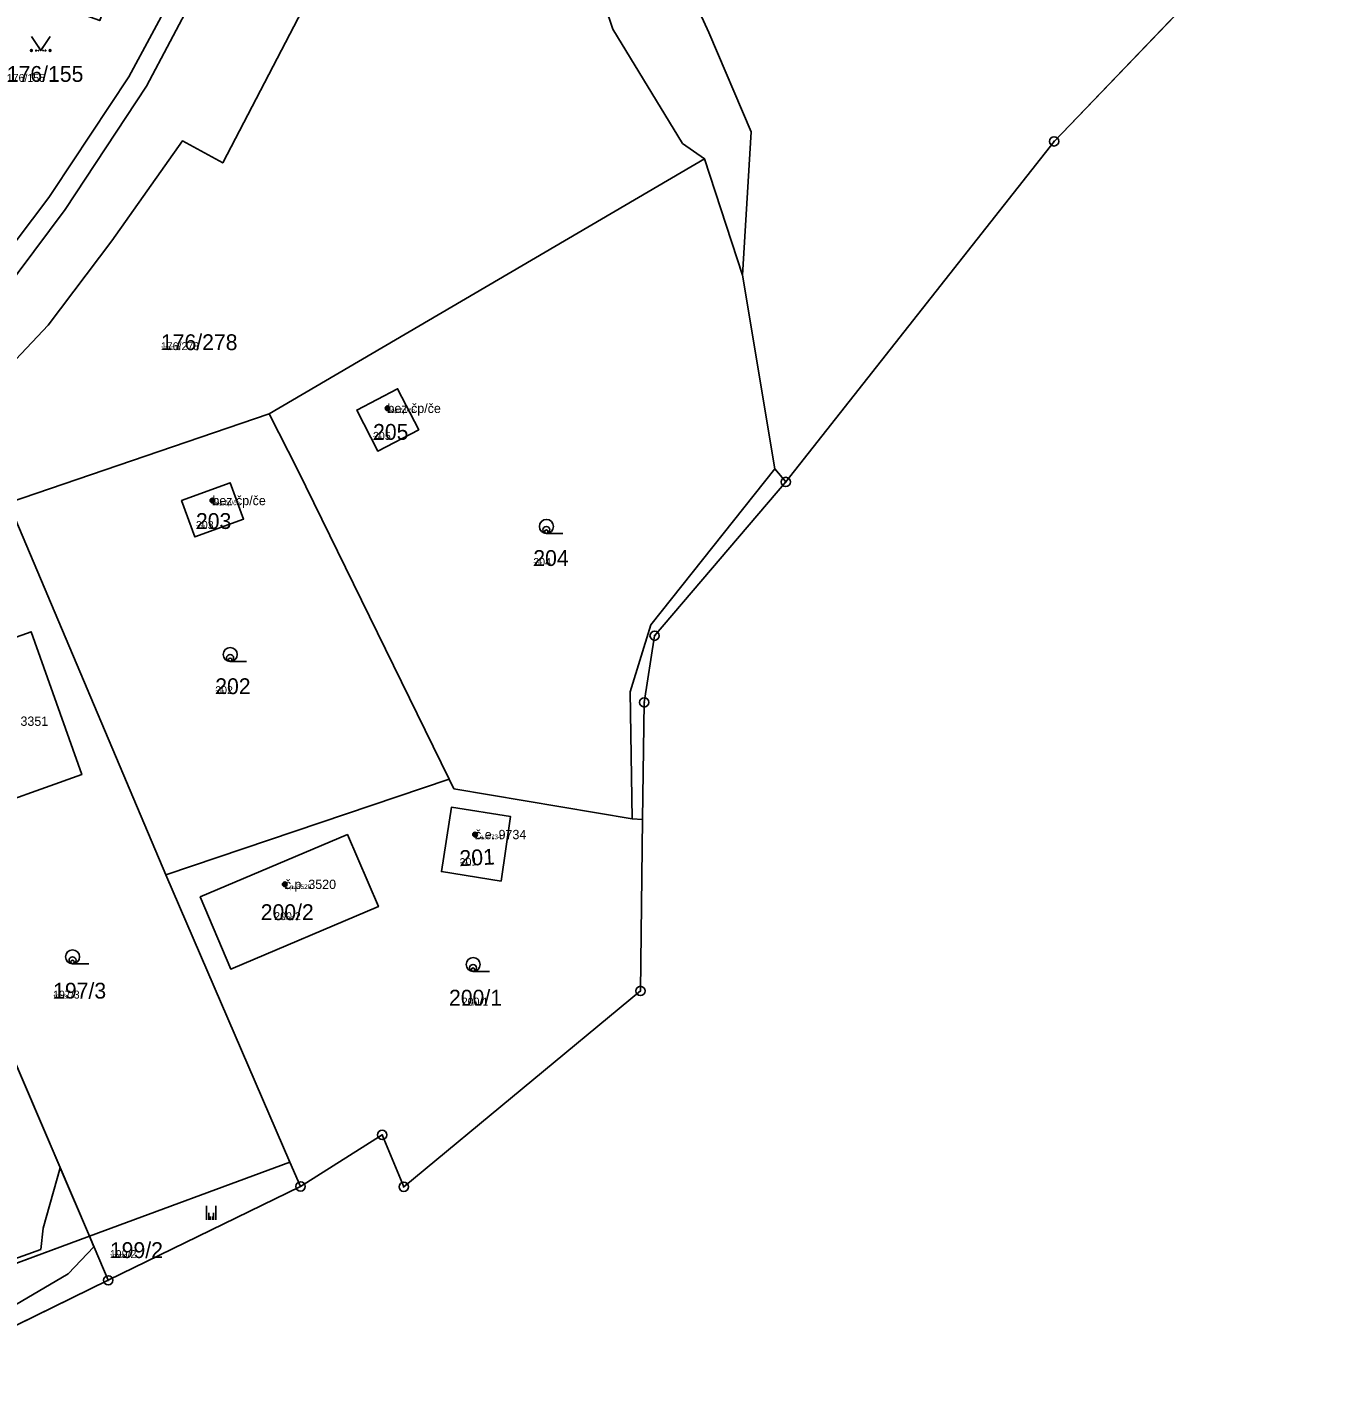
# Model space of a CAD drawing. Extents: x -759873 to -758487, y -975024 to -973516.
# Drawn here: x -759174.1 to -759032.8, y -974926.3 to -974781.5 of the extents above; entities that cross this region are included whole.
import ezdxf

# ---------------------------------------------------------------- set-up
doc = ezdxf.new("R2010")
doc.units = 0
for name, color, linetype in [('KAT_01_hranice KU', 7, 'Continuous'), ('KAT_02_hranice parcel', 7, 'Continuous'), ('KAT_03_1000_st čísla parcelní', 7, 'Continuous'), ('KAT_03_1000_čísla parcelní', 7, 'Continuous'), ('KAT_03_1000_čísla popisná', 7, 'Continuous'), ('KAT_03_250_st čísla parcelní', 7, 'Continuous'), ('KAT_03_250_čísla parcelní', 7, 'Continuous'), ('KAT_03_250_čísla popisná', 7, 'Continuous'), ('KAT_03_500_st čísla parcelní', 7, 'Continuous'), ('KAT_03_500_čísla parcelní', 7, 'Continuous'), ('KAT_03_500_čísla popisná', 7, 'Continuous'), ('KAT_04_vnitřní kresba', 7, 'Continuous'), ('KAT_05_1000_značky kultur', 7, 'Continuous'), ('KAT_05_250_značky kultur', 7, 'Continuous'), ('KAT_05_500_značky kultur', 7, 'Continuous'), ('KAT_07_1000_značky budov', 7, 'Continuous'), ('KAT_07_250_značky budov', 7, 'Continuous'), ('KAT_07_500_značky budov', 7, 'Continuous'), ('KAT_10_věcná břemena', 7, 'Continuous'), ('KAT_11_značky bodu BP', 7, 'Continuous'), ('KAT_14_plocha_budovy', 7, 'Continuous'), ('KAT_14_plocha_pozemek', 7, 'Continuous')]:
    doc.layers.add(name, color=color, linetype=linetype)

msp = doc.modelspace()

# ---------------------------------------------------------------- linework, layer by layer
at = {"layer": 'KAT_01_hranice KU'}
msp.add_lwpolyline([(-759186.66, -974926.27), (-759165.4, -974915.9), (-759144.76, -974905.83), (-759136.01, -974900.3), (-759133.7, -974905.87), (-759108.31, -974884.86), (-759108.07, -974866.47), (-759107.9, -974853.9), (-759106.78, -974846.75), (-759092.71, -974830.26), (-759063.93, -974793.72), (-759032.83, -974761.31)], dxfattribs=at)
at = {"layer": 'KAT_02_hranice parcel'}
for p, q in [((-759063.93, -974793.72), (-759032.83, -974761.31)), ((-759092.71, -974830.26), (-759063.93, -974793.72)), ((-759101.42, -974795.61), (-759148.15, -974822.94)), ((-759097.35, -974808.06), (-759101.42, -974795.61)), ((-759148.15, -974822.94), (-759176.11, -974832.51)), ((-759159.23, -974872.41), (-759176.11, -974832.51)), ((-759167.42, -974911.17), (-759194.44, -974847.98)), ((-759159.23, -974872.41), (-759128.83, -974862.14)), ((-759108.31, -974884.86), (-759108.07, -974866.47)), ((-759145.92, -974903.21), (-759159.23, -974872.41)), ((-759133.7, -974905.87), (-759108.31, -974884.86)), ((-759167.42, -974911.17), (-759145.92, -974903.21)), ((-759144.76, -974905.83), (-759145.92, -974903.21)), ((-759165.4, -974915.9), (-759144.76, -974905.83)), ((-759189.72, -974919.43), (-759167.42, -974911.17)), ((-759165.4, -974915.9), (-759167.42, -974911.17)), ((-759186.66, -974926.27), (-759165.4, -974915.9))]:
    msp.add_line(p, q, dxfattribs=at)
for points in [[(-759175.68, -974683.88), (-759154.09, -974676.39), (-759145.99, -974691.36), (-759141.71, -974700.76), (-759137.73, -974711.57), (-759124.4, -974742.82), (-759111.25, -974781.7), (-759103.79, -974793.94), (-759101.42, -974795.61)], [(-759097.35, -974808.06), (-759096.43, -974792.71), (-759100.98, -974782.04), (-759149.76, -974675.44)], [(-759182.08, -974824.14), (-759181.15, -974823.29), (-759171.83, -974813.43), (-759165.02, -974804.41), (-759157.43, -974793.66), (-759153.11, -974796.03), (-759143.25, -974777.05), (-759139.01, -974766.6), (-759133.15, -974749.42), (-759137.89, -974748.23), (-759137.17, -974743.17), (-759136.73, -974730.48), (-759139.87, -974717.29), (-759146.64, -974706.25), (-759155.94, -974697.62), (-759168.19, -974691.87), (-759181.09, -974689.78), (-759191.31, -974690.97), (-759198.55, -974692.98), (-759199.06, -974691.99)], [(-759178.71, -974808.89), (-759171.77, -974799.76), (-759171.33, -974799.09), (-759163.17, -974786.79), (-759155.8, -974773.02)], [(-759092.71, -974830.26), (-759093.87, -974828.86), (-759097.35, -974808.06)], [(-759136.48, -974826.95), (-759138.74, -974822.54), (-759134.35, -974820.26), (-759132.09, -974824.66), (-759136.48, -974826.95)], [(-759128.83, -974862.14), (-759145.06, -974828.98), (-759148.15, -974822.94)], [(-759108.07, -974866.47), (-759107.9, -974853.9), (-759106.78, -974846.75), (-759092.71, -974830.26)], [(-759150.88, -974834.24), (-759156.11, -974836.15), (-759157.53, -974832.25), (-759152.3, -974830.34), (-759150.88, -974834.24)], [(-759180.46, -974866.01), (-759185.86, -974850.67), (-759173.66, -974846.32), (-759168.24, -974861.65), (-759180.46, -974866.01)], [(-759128.83, -974862.14), (-759128.32, -974863.17), (-759109.2, -974866.39), (-759108.07, -974866.47)], [(-759129.66, -974872.05), (-759123.26, -974873.08), (-759122.24, -974866.16), (-759128.58, -974865.16), (-759129.66, -974872.05)], [(-759139.74, -974868.08), (-759136.42, -974875.81), (-759152.25, -974882.52), (-759155.53, -974874.78), (-759139.74, -974868.08)], [(-759133.7, -974905.87), (-759136.01, -974900.3), (-759144.76, -974905.83)]]:
    msp.add_lwpolyline(points, dxfattribs=at)
at = {"layer": 'KAT_03_1000_čísla popisná'}
for centre in [(-759135.44, -974822.36), (-759154.22, -974832.25), (-759126.05, -974868.08), (-759146.46, -974873.42)]:
    msp.add_circle(centre, 0.25, dxfattribs=at)
at = {"layer": 'KAT_03_250_čísla popisná'}
for centre in [(-759135.44, -974822.36), (-759154.22, -974832.25), (-759126.05, -974868.08), (-759146.46, -974873.42)]:
    msp.add_circle(centre, 0.0625, dxfattribs=at)
at = {"layer": 'KAT_03_500_čísla popisná'}
for centre in [(-759135.44, -974822.36), (-759154.22, -974832.25), (-759126.05, -974868.08), (-759146.46, -974873.42)]:
    msp.add_circle(centre, 0.125, dxfattribs=at)
at = {"layer": 'KAT_04_vnitřní kresba'}
for p, q in [((-759161.31, -974787.79), (-759154.08, -974774.19)), ((-759170.02, -974801.04), (-759161.31, -974787.79)), ((-759176.75, -974810.03), (-759170.02, -974801.04)), ((-759107.19, -974845.59), (-759093.87, -974828.86)), ((-759109.41, -974852.76), (-759107.19, -974845.59)), ((-759109.41, -974852.76), (-759109.2, -974866.39))]:
    msp.add_line(p, q, dxfattribs=at)
at = {"layer": 'KAT_05_1000_značky kultur'}
for p, q in [((-759118.39, -974835.78), (-759116.64, -974835.78)), ((-759152.31, -974849.52), (-759150.56, -974849.52)), ((-759169.22, -974881.95), (-759167.47, -974881.95)), ((-759126.25, -974882.77), (-759124.5, -974882.77)), ((-759154.86, -974909.41), (-759154.86, -974907.91)), ((-759153.86, -974909.41), (-759153.86, -974907.91))]:
    msp.add_line(p, q, dxfattribs=at)
msp.add_lwpolyline([(-759173.64, -974782.48), (-759172.64, -974783.98), (-759171.64, -974782.48)], dxfattribs=at)
for centre, radius in [((-759173.64, -974783.98), 0.1), ((-759171.64, -974783.98), 0.1), ((-759118.39, -974835.03), 0.75), ((-759152.31, -974848.77), 0.75), ((-759169.22, -974881.2), 0.75), ((-759126.25, -974882.02), 0.75)]:
    msp.add_circle(centre, radius, dxfattribs=at)
at = {"layer": 'KAT_05_250_značky kultur'}
for p, q in [((-759118.4, -974835.78), (-759117.96, -974835.78)), ((-759152.32, -974849.52), (-759151.88, -974849.52)), ((-759169.23, -974881.95), (-759168.79, -974881.95)), ((-759126.26, -974882.77), (-759125.82, -974882.77)), ((-759154.48, -974909.41), (-759154.48, -974909.04)), ((-759154.23, -974909.41), (-759154.23, -974909.04))]:
    msp.add_line(p, q, dxfattribs=at)
msp.add_lwpolyline([(-759172.89, -974783.6), (-759172.64, -974783.98), (-759172.39, -974783.6)], dxfattribs=at)
for centre, radius in [((-759172.89, -974783.98), 0.025), ((-759172.39, -974783.98), 0.025), ((-759118.4, -974835.59), 0.187), ((-759152.32, -974849.33), 0.187), ((-759169.23, -974881.76), 0.187), ((-759126.26, -974882.58), 0.187)]:
    msp.add_circle(centre, radius, dxfattribs=at)
at = {"layer": 'KAT_05_500_značky kultur'}
for p, q in [((-759118.4, -974835.78), (-759117.52, -974835.78)), ((-759152.32, -974849.52), (-759151.44, -974849.52)), ((-759169.23, -974881.95), (-759168.35, -974881.95)), ((-759126.26, -974882.77), (-759125.38, -974882.77)), ((-759154.61, -974909.41), (-759154.61, -974908.66)), ((-759154.1, -974909.41), (-759154.1, -974908.66))]:
    msp.add_line(p, q, dxfattribs=at)
msp.add_lwpolyline([(-759173.14, -974783.23), (-759172.64, -974783.98), (-759172.14, -974783.23)], dxfattribs=at)
for centre, radius in [((-759173.14, -974783.98), 0.05), ((-759172.14, -974783.98), 0.05), ((-759118.4, -974835.4), 0.375), ((-759152.32, -974849.14), 0.375), ((-759169.23, -974881.57), 0.375), ((-759126.26, -974882.39), 0.375)]:
    msp.add_circle(centre, radius, dxfattribs=at)
at = {"layer": 'KAT_07_1000_značky budov'}
for centre in [(-759135.45, -974822.36), (-759154.23, -974832.25), (-759126.06, -974868.08), (-759146.47, -974873.42)]:
    msp.add_circle(centre, 0.175, dxfattribs=at)
at = {"layer": 'KAT_07_250_značky budov'}
for centre in [(-759135.44, -974822.36), (-759154.22, -974832.25), (-759126.05, -974868.08), (-759146.46, -974873.42)]:
    msp.add_circle(centre, 0.0437, dxfattribs=at)
at = {"layer": 'KAT_07_500_značky budov'}
for centre in [(-759135.44, -974822.36), (-759154.22, -974832.25), (-759126.05, -974868.08), (-759146.46, -974873.42)]:
    msp.add_circle(centre, 0.0875, dxfattribs=at)
at = {"layer": 'KAT_10_věcná břemena'}
msp.add_lwpolyline([(-759185.38, -974925.65), (-759179.69, -974922.87), (-759176.57, -974919.25), (-759169.71, -974915.21), (-759166.93, -974912.32), (-759167.42, -974911.17), (-759170.55, -974903.85), (-759172.36, -974910.31), (-759172.64, -974912.59), (-759176.92, -974914.13), (-759177.21, -974914.8), (-759177.56, -974915.62), (-759183.42, -974922.02)], close=True, dxfattribs=at)
at = {"layer": 'KAT_11_značky bodu BP'}
for centre, radius in [((-759063.93, -974793.72), 0.5), ((-759063.93, -974793.72), 0.0303), ((-759092.71, -974830.26), 0.5), ((-759092.71, -974830.26), 0.0303), ((-759106.78, -974846.75), 0.5), ((-759106.78, -974846.75), 0.0303), ((-759107.9, -974853.9), 0.5), ((-759107.9, -974853.9), 0.0303), ((-759108.31, -974884.86), 0.5), ((-759108.31, -974884.86), 0.0303), ((-759136.01, -974900.3), 0.5), ((-759136.01, -974900.3), 0.0303), ((-759144.76, -974905.83), 0.5), ((-759133.7, -974905.87), 0.5), ((-759144.76, -974905.83), 0.0303), ((-759133.7, -974905.87), 0.0303), ((-759165.4, -974915.9), 0.5), ((-759165.4, -974915.9), 0.0303)]:
    msp.add_circle(centre, radius, dxfattribs=at)
at = {"layer": 'KAT_14_plocha_budovy'}
for points in [[(-759138.74, -974822.54), (-759136.48, -974826.95), (-759132.09, -974824.66), (-759134.35, -974820.26)], [(-759157.53, -974832.25), (-759156.11, -974836.15), (-759150.88, -974834.24), (-759152.3, -974830.34)], [(-759185.86, -974850.67), (-759180.46, -974866.01), (-759168.24, -974861.65), (-759173.66, -974846.32)], [(-759128.58, -974865.16), (-759129.66, -974872.05), (-759123.26, -974873.08), (-759122.24, -974866.16)], [(-759155.53, -974874.78), (-759152.25, -974882.52), (-759136.42, -974875.81), (-759139.74, -974868.08)]]:
    msp.add_lwpolyline(points, close=True, dxfattribs=at)
at = {"layer": 'KAT_14_plocha_pozemek'}
for points in [[(-759172.86, -974648.93), (-759179.97, -974642.79), (-759178.7, -974648.26), (-759178.66, -974648.44), (-759163.12, -974666.36), (-759176.12, -974676.76), (-759181.05, -974677.28), (-759181.59, -974677.34), (-759188.35, -974680.73), (-759175.68, -974683.88), (-759154.09, -974676.39), (-759145.99, -974691.36), (-759141.71, -974700.76), (-759137.73, -974711.57), (-759124.4, -974742.82), (-759111.25, -974781.7), (-759103.79, -974793.94), (-759101.42, -974795.61), (-759097.35, -974808.06), (-759096.43, -974792.71), (-759100.98, -974782.04), (-759149.76, -974675.44), (-759159.84, -974663.56)], [(-759136.32, -974697.59), (-759144.18, -974680.88), (-759149.76, -974675.44), (-759100.98, -974782.04), (-759096.43, -974792.71), (-759097.35, -974808.06), (-759093.87, -974828.86), (-759092.71, -974830.26), (-759063.93, -974793.72), (-759032.83, -974761.31), (-759037.71, -974733.96), (-759052.64, -974724.43), (-759065.6, -974705.35), (-759084.37, -974695.3), (-759132.9, -974707)], [(-759171.77, -974799.76), (-759171.33, -974799.09), (-759163.17, -974786.79), (-759155.8, -974773.02), (-759162.58, -974770.43), (-759166.31, -974780.76), (-759177.93, -974776.57), (-759174.26, -974766.42), (-759179.16, -974764.89), (-759180.75, -974769.83), (-759182.55, -974773.33), (-759188.7, -974782.52), (-759191.81, -974786.42), (-759196.78, -974791.27), (-759193.36, -974794.78), (-759186.79, -974788.35), (-759178.14, -974797.19), (-759184.5, -974803.41), (-759178.71, -974808.89)], [(-759092.71, -974830.26), (-759093.87, -974828.86), (-759097.35, -974808.06), (-759101.42, -974795.61), (-759148.15, -974822.94), (-759145.06, -974828.98), (-759128.83, -974862.14), (-759128.32, -974863.17), (-759109.2, -974866.39), (-759108.07, -974866.47), (-759107.9, -974853.9), (-759106.78, -974846.75)], [(-759136.48, -974826.95), (-759138.74, -974822.54), (-759134.35, -974820.26), (-759132.09, -974824.66)], [(-759136.48, -974826.95), (-759132.09, -974824.66), (-759134.35, -974820.26), (-759138.74, -974822.54)], [(-759145.06, -974828.98), (-759148.15, -974822.94), (-759176.11, -974832.51), (-759159.23, -974872.41), (-759128.83, -974862.14)], [(-759150.88, -974834.24), (-759156.11, -974836.15), (-759157.53, -974832.25), (-759152.3, -974830.34)], [(-759150.88, -974834.24), (-759152.3, -974830.34), (-759157.53, -974832.25), (-759156.11, -974836.15)], [(-759178.07, -974834.41), (-759176.83, -974838.48), (-759182.55, -974840.22), (-759183.12, -974838.42), (-759194.44, -974847.98), (-759167.42, -974911.17), (-759145.92, -974903.21), (-759159.23, -974872.41), (-759176.11, -974832.51), (-759176.83, -974833.12), (-759178.53, -974834.55)], [(-759180.46, -974866.01), (-759185.86, -974850.67), (-759173.66, -974846.32), (-759168.24, -974861.65)], [(-759180.46, -974866.01), (-759168.24, -974861.65), (-759173.66, -974846.32), (-759185.86, -974850.67)], [(-759194.44, -974847.98), (-759200.21, -974852.85), (-759216.19, -974860.33), (-759189.72, -974919.43), (-759167.42, -974911.17)], [(-759133.7, -974905.87), (-759108.31, -974884.86), (-759108.07, -974866.47), (-759109.2, -974866.39), (-759128.32, -974863.17), (-759128.83, -974862.14), (-759159.23, -974872.41), (-759145.92, -974903.21), (-759144.76, -974905.83), (-759136.01, -974900.3)], [(-759129.66, -974872.05), (-759123.26, -974873.08), (-759122.24, -974866.16), (-759128.58, -974865.16)], [(-759129.66, -974872.05), (-759128.58, -974865.16), (-759122.24, -974866.16), (-759123.26, -974873.08)], [(-759139.74, -974868.08), (-759136.42, -974875.81), (-759152.25, -974882.52), (-759155.53, -974874.78)], [(-759139.74, -974868.08), (-759155.53, -974874.78), (-759152.25, -974882.52), (-759136.42, -974875.81)], [(-759144.76, -974905.83), (-759145.92, -974903.21), (-759167.42, -974911.17), (-759165.4, -974915.9)], [(-759165.4, -974915.9), (-759167.42, -974911.17), (-759189.72, -974919.43), (-759188.86, -974921.74), (-759186.66, -974926.27)]]:
    msp.add_lwpolyline(points, close=True, dxfattribs=at)
for points in [[(-759143.25, -974777.05), (-759153.11, -974796.03), (-759157.43, -974793.66), (-759165.02, -974804.41), (-759171.83, -974813.43), (-759181.15, -974823.29), (-759182.08, -974824.14), (-759177.99, -974830.01), (-759176.83, -974833.12), (-759176.11, -974832.51), (-759148.15, -974822.94), (-759101.42, -974795.61), (-759103.79, -974793.94), (-759111.25, -974781.7), (-759124.4, -974742.82)], [(-759155.8, -974773.02), (-759163.17, -974786.79), (-759171.33, -974799.09), (-759171.77, -974799.76), (-759178.71, -974808.89)], [(-759153.11, -974796.03), (-759143.25, -974777.05)], [(-759181.15, -974823.29), (-759171.83, -974813.43), (-759165.02, -974804.41), (-759157.43, -974793.66), (-759153.11, -974796.03)]]:
    msp.add_lwpolyline(points, dxfattribs=at)

# ---------------------------------------------------------------- texts
at = {"layer": 'KAT_03_1000_st čísla parcelní'}
for s, p in [('205', (-759136.99, -974825.74)), ('203', (-759155.99, -974835.3)), ('200/2', (-759149.04, -974877.26))]:
    msp.add_text(s, height=1.7, dxfattribs=at).set_placement(p)
msp.add_text('201', height=1.7, rotation=3, dxfattribs=at).set_placement((-759127.67, -974871.48))
at = {"layer": 'KAT_03_1000_čísla parcelní'}
for s, p in [('176/155', (-759176.28, -974787.34)), ('176/278', (-759159.75, -974816.12)), ('204', (-759119.8, -974839.27)), ('202', (-759153.92, -974853.02)), ('197/3', (-759171.31, -974885.68)), ('200/1', (-759128.84, -974886.43)), ('199/2', (-759165.22, -974913.51))]:
    msp.add_text(s, height=1.7, dxfattribs=at).set_placement(p)
at = {"layer": 'KAT_03_1000_čísla popisná'}
for s, p in [('bez čp/če', (-759135.44, -974822.86)), ('bez čp/če', (-759154.22, -974832.75)), ('č.p. 3351', (-759177.34, -974856.42)), ('č.e. 9734', (-759126.05, -974868.58)), ('č.p. 3520', (-759146.46, -974873.92))]:
    msp.add_text(s, height=1, dxfattribs=at).set_placement(p)
at = {"layer": 'KAT_03_250_st čísla parcelní'}
for s, p in [('205', (-759136.99, -974825.74)), ('203', (-759155.99, -974835.3)), ('200/2', (-759146.86, -974877.26))]:
    msp.add_text(s, height=0.425, dxfattribs=at).set_placement(p)
msp.add_text('201', height=0.425, rotation=3, dxfattribs=at).set_placement((-759127.67, -974871.48))
at = {"layer": 'KAT_03_250_čísla parcelní'}
for s, p in [('176/278', (-759159.75, -974816.12)), ('204', (-759119.8, -974839.27)), ('202', (-759153.92, -974853.02)), ('197/3', (-759171.31, -974885.68)), ('200/1', (-759126.78, -974886.43)), ('199/2', (-759165.22, -974913.51))]:
    msp.add_text(s, height=0.425, dxfattribs=at).set_placement(p)
at = {"layer": 'KAT_03_250_čísla popisná'}
for s, p in [('bez čp/če', (-759135.44, -974822.86)), ('bez čp/če', (-759154.22, -974832.75)), ('č.e. 9734', (-759126.05, -974868.58)), ('č.p. 3520', (-759146.46, -974873.92))]:
    msp.add_text(s, height=0.25, dxfattribs=at).set_placement(p)
at = {"layer": 'KAT_03_500_st čísla parcelní'}
for s, p in [('205', (-759136.99, -974825.74)), ('203', (-759155.99, -974835.3)), ('200/2', (-759147.59, -974877.26))]:
    msp.add_text(s, height=0.85, dxfattribs=at).set_placement(p)
msp.add_text('201', height=0.85, rotation=3, dxfattribs=at).set_placement((-759127.67, -974871.48))
at = {"layer": 'KAT_03_500_čísla parcelní'}
for s, p in [('176/155', (-759176.28, -974787.34)), ('176/278', (-759159.75, -974816.12)), ('204', (-759119.8, -974839.27)), ('202', (-759153.92, -974853.02)), ('197/3', (-759171.31, -974885.68)), ('200/1', (-759127.47, -974886.43)), ('199/2', (-759165.22, -974913.51))]:
    msp.add_text(s, height=0.85, dxfattribs=at).set_placement(p)
at = {"layer": 'KAT_03_500_čísla popisná'}
for s, p in [('bez čp/če', (-759135.44, -974822.86)), ('bez čp/če', (-759154.22, -974832.75)), ('č.e. 9734', (-759126.05, -974868.58)), ('č.p. 3520', (-759146.46, -974873.92))]:
    msp.add_text(s, height=0.5, dxfattribs=at).set_placement(p)

doc.saveas('drawing.dxf')
